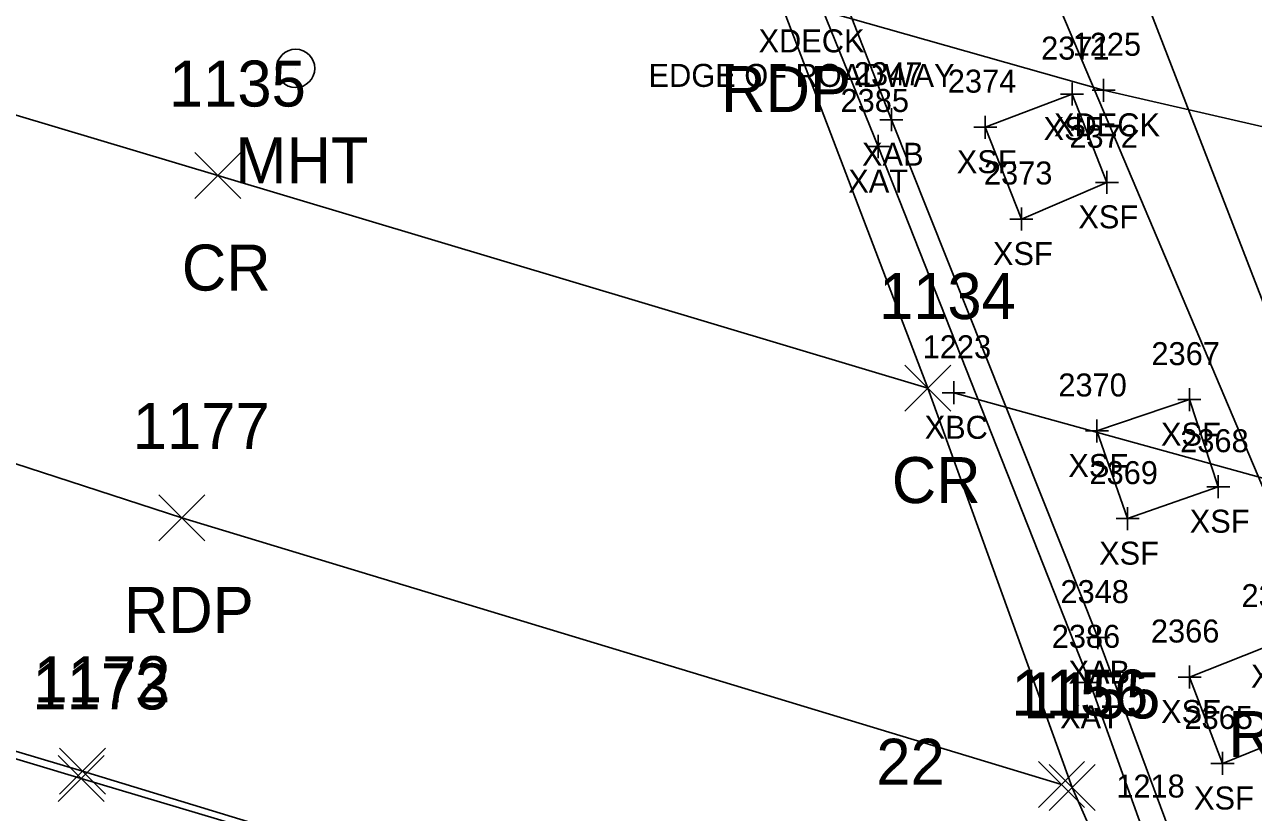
# Model space of a CAD drawing. Extents: x 1462668 to 1465147, y 550359 to 557351.
# Drawn here: x 1464726.3 to 1464779.7, y 552415.1 to 552449.3 of the extents above; entities that cross this region are included whole.
import ezdxf

# ---------------------------------------------------------------- set-up
doc = ezdxf.new("R2010")
doc.units = 0
for name, color, linetype in [('B_A', 7, 'Continuous'), ('B_C', 7, 'Continuous'), ('B_I', 7, 'Continuous'), ('B_TIC', 7, 'Continuous'), ('BDEFAULT', 7, 'Continuous'), ('BELB', 7, 'Continuous'), ('BSUBM', 7, 'Continuous'), ('C_I', 7, 'Continuous'), ('P_A', 7, 'Continuous'), ('P_I', 7, 'Continuous'), ('P_TIC', 7, 'Continuous'), ('PET', 7, 'Continuous'), ('PRC', 7, 'Continuous'), ('PSP', 7, 'Continuous'), ('R_A', 7, 'Continuous'), ('R_I', 7, 'Continuous'), ('R_TIC', 7, 'Continuous'), ('RC', 7, 'Continuous'), ('RR', 7, 'Continuous'), ('RRB', 7, 'Continuous'), ('U_A', 7, 'Continuous'), ('UTMH', 7, 'Continuous')]:
    doc.layers.add(name, color=color, linetype=linetype)

msp = doc.modelspace()

# ---------------------------------------------------------------- linework, layer by layer
at = {"layer": 'B_TIC'}
for p, q in [((1464773.237, 552446.453), (1464773.312, 552446.453)), ((1464771.867, 552446.287), (1464771.943, 552446.287)), ((1464764.015, 552445.174), (1464764.091, 552445.174)), ((1464768.094, 552444.85), (1464768.17, 552444.85)), ((1464763.434, 552444.01), (1464763.509, 552444.01)), ((1464773.378, 552442.452), (1464773.453, 552442.452)), ((1464769.665, 552440.858), (1464769.741, 552440.858)), ((1464766.72, 552433.304), (1464766.796, 552433.304)), ((1464776.968, 552433.006), (1464777.044, 552433.006)), ((1464772.942, 552431.644), (1464773.018, 552431.644)), ((1464778.219, 552429.222), (1464778.295, 552429.222)), ((1464774.28, 552427.834), (1464774.355, 552427.834)), ((1464772.99, 552422.662), (1464773.066, 552422.662)), ((1464776.974, 552420.95), (1464777.05, 552420.95)), ((1464772.64, 552420.719), (1464772.716, 552420.719)), ((1464778.404, 552417.192), (1464778.479, 552417.192))]:
    msp.add_line(p, q, dxfattribs=at)
for points in [[(1464773.233, 552445.953), (1464773.233, 552446.953)], [(1464771.864, 552445.787), (1464771.864, 552446.787)], [(1464772.733, 552446.453), (1464773.733, 552446.453)], [(1464771.364, 552446.287), (1464772.364, 552446.287)], [(1464764.012, 552444.674), (1464764.012, 552445.674)], [(1464768.091, 552444.35), (1464768.091, 552445.35)], [(1464763.512, 552445.174), (1464764.512, 552445.174)], [(1464767.591, 552444.85), (1464768.591, 552444.85)], [(1464763.43, 552443.51), (1464763.43, 552444.51)], [(1464762.93, 552444.01), (1464763.93, 552444.01)], [(1464773.374, 552441.952), (1464773.374, 552442.952)], [(1464772.874, 552442.452), (1464773.874, 552442.452)], [(1464769.662, 552440.358), (1464769.662, 552441.358)], [(1464769.162, 552440.858), (1464770.162, 552440.858)], [(1464766.717, 552432.804), (1464766.717, 552433.804)], [(1464766.217, 552433.304), (1464767.217, 552433.304)], [(1464776.965, 552432.506), (1464776.965, 552433.506)], [(1464776.465, 552433.006), (1464777.465, 552433.006)], [(1464772.939, 552431.144), (1464772.939, 552432.144)], [(1464772.439, 552431.644), (1464773.439, 552431.644)], [(1464778.216, 552428.722), (1464778.216, 552429.722)], [(1464777.716, 552429.222), (1464778.716, 552429.222)], [(1464774.276, 552427.334), (1464774.276, 552428.334)], [(1464773.776, 552427.834), (1464774.776, 552427.834)], [(1464772.987, 552422.162), (1464772.987, 552423.162)], [(1464772.487, 552422.662), (1464773.487, 552422.662)], [(1464776.971, 552420.45), (1464776.971, 552421.45)], [(1464772.637, 552420.219), (1464772.637, 552421.219)], [(1464776.471, 552420.95), (1464777.471, 552420.95)], [(1464772.137, 552420.719), (1464773.137, 552420.719)], [(1464778.4, 552416.692), (1464778.4, 552417.692)], [(1464777.9, 552417.192), (1464778.9, 552417.192)]]:
    msp.add_lwpolyline(points, dxfattribs=at)
at = {"layer": 'BDEFAULT'}
for points in [[(1464771.864, 552446.287), (1464773.374, 552442.452), (1464769.662, 552440.858), (1464768.091, 552444.85)], [(1464768.091, 552444.85), (1464771.864, 552446.287)], [(1464776.965, 552433.006), (1464778.216, 552429.222), (1464774.276, 552427.834), (1464772.939, 552431.644)], [(1464772.939, 552431.644), (1464776.965, 552433.006)], [(1464780.88, 552422.488), (1464782.291, 552418.766), (1464778.4, 552417.192), (1464776.971, 552420.95)], [(1464776.971, 552420.95), (1464780.88, 552422.488)]]:
    msp.add_lwpolyline(points, dxfattribs=at)
at = {"layer": 'BELB'}
for points in [[(1464760.393, 552450.101), (1464773.233, 552446.453), (1464790.766, 552442.428)], [(1464796.838, 552425.424), (1464781.737, 552429.154), (1464766.717, 552433.304)]]:
    msp.add_lwpolyline(points, dxfattribs=at)
at = {"layer": 'BSUBM'}
for points in [[(1464747.246, 552483.641), (1464748.426, 552483.956), (1464752.535, 552474.6), (1464764.012, 552445.174), (1464772.987, 552422.662), (1464782.63, 552396.641), (1464788.5, 552379.465)], [(1464747.987, 552483.823), (1464751.404, 552473.622), (1464763.43, 552444.01), (1464772.637, 552420.719), (1464778.452, 552404.486), (1464783.916, 552389.541)]]:
    msp.add_lwpolyline(points, dxfattribs=at)
at = {"layer": 'P_TIC'}
for points in [[(1464733.737, 552441.747), (1464735.737, 552443.747)], [(1464735.737, 552441.747), (1464733.737, 552443.747)], [(1464764.595, 552432.51), (1464766.595, 552434.51)], [(1464766.595, 552432.51), (1464764.595, 552434.51)], [(1464732.165, 552426.868), (1464734.165, 552428.868)], [(1464734.165, 552426.868), (1464732.165, 552428.868)], [(1464727.855, 552415.856), (1464729.855, 552417.856)], [(1464729.855, 552415.856), (1464727.855, 552417.856)], [(1464770.407, 552415.272), (1464772.407, 552417.272)], [(1464772.407, 552415.272), (1464770.407, 552417.272)], [(1464770.873, 552415.15), (1464772.873, 552417.15)], [(1464772.873, 552415.15), (1464770.873, 552417.15)]]:
    msp.add_lwpolyline(points, dxfattribs=at)
at = {"layer": 'PET'}
for points in [[(1464771.407, 552416.272), (1464733.165, 552427.868), (1464691.354, 552441.468), (1464657.884, 552453.012), (1464612.096, 552466.462)], [(1464759.12, 552450.503), (1464765.595, 552433.51)]]:
    msp.add_lwpolyline(points, dxfattribs=at)
at = {"layer": 'PRC'}
msp.add_lwpolyline([(1464765.595, 552433.51), (1464734.737, 552442.747), (1464692.599, 552455.37), (1464651.668, 552468.26), (1464619.249, 552480.644)], dxfattribs=at)
at = {"layer": 'PSP'}
for points in [[(1464771.873, 552416.15), (1464777.879, 552402.479), (1464762.826, 552406.181), (1464757.585, 552408.093), (1464728.855, 552416.856), (1464690.247, 552428.383), (1464653.816, 552439.403), (1464639.644, 552443.556), (1464626.06, 552447.614), (1464621.572, 552453.248), (1464613.998, 552453.201), (1464606.851, 552451.518), (1464603.378, 552449.441), (1464598.867, 552445.186), (1464595.526, 552438.217)], [(1464771.873, 552416.15), (1464765.595, 552433.51)]]:
    msp.add_lwpolyline(points, dxfattribs=at)
at = {"layer": 'R_TIC'}
for points in [[(1464727.802, 552415.54), (1464729.802, 552417.54)], [(1464729.802, 552415.54), (1464727.802, 552417.54)]]:
    msp.add_lwpolyline(points, dxfattribs=at)
at = {"layer": 'RC'}
msp.add_lwpolyline([(1464770.34, 552389.257), (1464770.253, 552393.353), (1464768.017, 552401.443), (1464764.921, 552404.758), (1464762.741, 552406.071), (1464757.599, 552407.955), (1464728.802, 552416.54), (1464690.191, 552428.151), (1464653.691, 552439.186), (1464639.559, 552443.379), (1464625.931, 552447.393), (1464621.432, 552453.144), (1464613.873, 552453.126), (1464606.793, 552451.235), (1464603.443, 552449.357), (1464599.047, 552445.062), (1464595.763, 552438.108)], dxfattribs=at)
at = {"layer": 'RR'}
msp.add_lwpolyline([(1464844.813, 552247.755), (1464838.177, 552269.149), (1464830.386, 552293.617), (1464821.392, 552321.548), (1464809.517, 552356.645), (1464804.149, 552372.473), (1464800.295, 552383.078), (1464785.596, 552423.206), (1464772.719, 552456.472), (1464757.811, 552492.705), (1464740.233, 552533.386), (1464731.218, 552553.662), (1464716.736, 552584.611), (1464697.665, 552624.112), (1464682.453, 552654.497), (1464666.878, 552684.945), (1464657.727, 552702.874), (1464638.134, 552741.98), (1464624.708, 552768.998), (1464609.228, 552800.971), (1464596.703, 552826.136)], dxfattribs=at)
at = {"layer": 'RRB'}
msp.add_lwpolyline([(1464842.442, 552246.931), (1464836.486, 552268.553), (1464828.066, 552292.901), (1464819.091, 552320.895), (1464807.286, 552355.87), (1464801.457, 552371.532), (1464797.599, 552381.724), (1464783.012, 552422.471), (1464769.406, 552454.584), (1464755.315, 552491.81), (1464738.611, 552532.376), (1464729.391, 552552.755), (1464715, 552583.837), (1464695.071, 552622.976), (1464679.554, 552652.995), (1464663.948, 552683.282), (1464654.855, 552701.899), (1464635.344, 552740.456), (1464622.383, 552767.72), (1464607.066, 552799.752), (1464594.744, 552825)], dxfattribs=at)
at = {"layer": 'UTMH'}
for p, q in [((1464738.115, 552447.403), (1464738.115, 552447.403)), ((1464738.948, 552447.403), (1464738.948, 552447.403))]:
    msp.add_line(p, q, dxfattribs=at)
msp.add_circle((1464738.115, 552447.403), 0.833, dxfattribs=at)

# ---------------------------------------------------------------- texts
at = {"layer": 'B_A'}
for s, p in [('XDECK', (1464758.236, 552448.101)), ('XDECK', (1464771.076, 552444.453)), ('XSF', (1464770.623, 552444.287)), ('XAB', (1464762.732, 552443.174)), ('XSF', (1464766.851, 552442.85)), ('XAT', (1464762.135, 552442.01)), ('XSF', (1464772.134, 552440.452)), ('XSF', (1464768.422, 552438.858)), ('XBC', (1464765.453, 552431.304)), ('XSF', (1464775.725, 552431.006)), ('XSF', (1464771.699, 552429.644)), ('XSF', (1464776.976, 552427.222)), ('XSF', (1464773.036, 552425.834)), ('XAB', (1464771.707, 552420.662)), ('XSF', (1464779.639, 552420.488)), ('XAT', (1464771.342, 552418.719)), ('XSF', (1464775.73, 552418.95)), ('XSF', (1464777.16, 552415.192))]:
    msp.add_text(s, height=1, dxfattribs=at).set_placement(p)
at = {"layer": 'B_C'}
msp.add_text('EDGE OF ROADWAY', height=1, dxfattribs=at).set_placement((1464753.456, 552446.601))
at = {"layer": 'B_I'}
for s, p in [('2371', (1464770.517, 552447.787)), ('1225', (1464771.887, 552447.953)), ('2347', (1464762.382, 552446.674)), ('2374', (1464766.461, 552446.35)), ('2385', (1464761.8, 552445.51)), ('2372', (1464771.744, 552443.952)), ('2373', (1464768.032, 552442.358)), ('1223', (1464765.37, 552434.804)), ('2367', (1464775.311, 552434.506)), ('2370', (1464771.266, 552433.144)), ('2368', (1464776.562, 552430.722)), ('2369', (1464772.619, 552429.334)), ('2348', (1464771.357, 552424.162)), ('2363', (1464779.226, 552423.988)), ('2366', (1464775.29, 552422.45)), ('2386', (1464770.979, 552422.219)), ('2365', (1464776.746, 552418.692)), ('1218', (1464773.784, 552415.712))]:
    msp.add_text(s, height=1, dxfattribs=at).set_placement(p)
at = {"layer": 'C_I'}
msp.add_text('22', height=2, dxfattribs=at).set_placement((1464763.355, 552416.267))
msp.add_text('22', height=2, dxfattribs=at).set_placement((1464763.355, 552416.267))
msp.add_text('22', height=2, dxfattribs=at).set_placement((1464763.355, 552416.267))
msp.add_text('22', height=2, dxfattribs=at).set_placement((1464763.355, 552416.267))
msp.add_text('22', height=2, dxfattribs=at).set_placement((1464763.355, 552416.267))
msp.add_text('22', height=2, dxfattribs=at).set_placement((1464763.355, 552416.267))
msp.add_text('22', height=2, dxfattribs=at).set_placement((1464763.355, 552416.267))
msp.add_text('22', height=2, dxfattribs=at).set_placement((1464763.355, 552416.267))
at = {"layer": 'P_A'}
for s, p in [('RDP', (1464756.608, 552445.503)), ('CR', (1464733.17, 552437.747)), ('CR', (1464764.028, 552428.51)), ('RDP', (1464730.653, 552422.868))]:
    msp.add_text(s, height=2, dxfattribs=at).set_placement(p)
at = {"layer": 'P_I'}
for s, p in [('1135', (1464732.611, 552445.747)), ('1134', (1464763.469, 552436.51)), ('1177', (1464731.039, 552430.868)), ('1172', (1464726.729, 552419.856)), ('1156', (1464769.226, 552419.272)), ('1155', (1464769.747, 552419.15))]:
    msp.add_text(s, height=2, dxfattribs=at).set_placement(p)
at = {"layer": 'R_A'}
msp.add_text('RRBED', height=2, dxfattribs=at).set_placement((1464778.658, 552417.471))
at = {"layer": 'R_I'}
msp.add_text('1173', height=2, dxfattribs=at).set_placement((1464726.676, 552419.54))
at = {"layer": 'U_A'}
msp.add_text('MHT', height=2, dxfattribs=at).set_placement((1464735.493, 552442.403))

doc.saveas('drawing.dxf')
